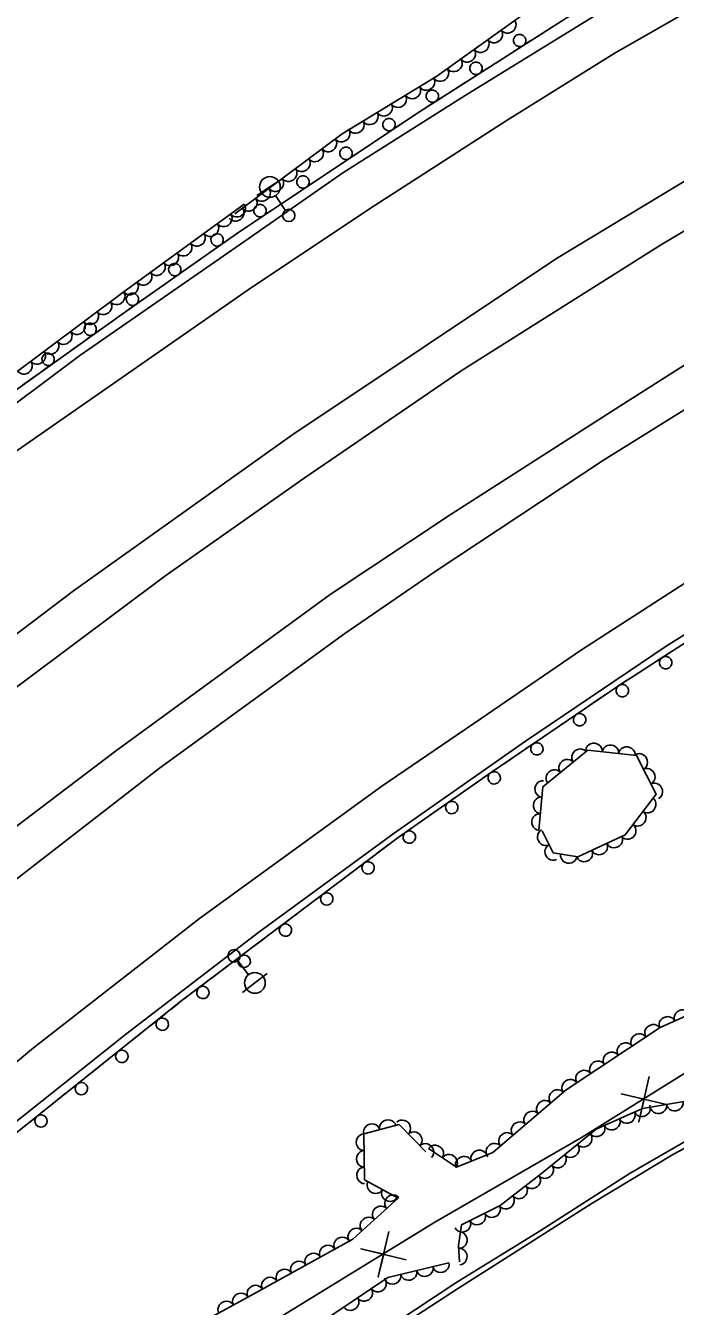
# Model space of a CAD drawing. Extents: x 1722896 to 1754269, y 648279 to 666297.
# Drawn here: x 1742665.5 to 1742822.6, y 651429.8 to 651739.3 of the extents above; entities that cross this region are included whole.
import ezdxf

# ---------------------------------------------------------------- set-up
doc = ezdxf.new("R2010")
doc.units = 0
for name, color, linetype in [('DESIGN - CENTERLINE - Proposed Text', 7, 'Continuous'), ('DESIGN - SCRATCH - User 1', 7, 'Continuous'), ('SURVEY - CENTERLINE - Preliminary Text', 7, 'Continuous'), ('SURVEY - DTM - Breaklines', 7, 'Continuous'), ('SURVEY - VEGETATION - Features with Text', 7, 'Continuous')]:
    doc.layers.add(name, color=color, linetype=linetype)

msp = doc.modelspace()

# ---------------------------------------------------------------- linework, layer by layer
at = {"layer": 'DESIGN - CENTERLINE - Proposed Text'}
for points in [[(1742764.41, 651450.17), (1742800.02, 651470.69), (1742848.99, 651501.21), (1742913.25, 651544.36), (1742965.33, 651580.91), (1743016.71, 651626.74), (1743051.08, 651655.9), (1743084.03, 651669.56), (1743158.65, 651699.91), (1743205.28, 651719.47), (1743303.31, 651760.1), (1743379.89, 651791.05), (1743435.3, 651814.95), (1743513.31, 651847.89)], [(1742821.24, 651483.91), (1742848.99, 651501.21), (1742860.36, 651508.85)], [(1742816.2, 651485.37), (1742813.73, 651474.4), (1742815.01, 651479.91), (1742809.5, 651481.19), (1742820.44, 651478.58)], [(1742764.41, 651450.17), (1742800.02, 651470.69), (1742807.57, 651475.4)], [(1742515.93, 651285.51), (1742547.87, 651303.67), (1742585.28, 651330.94), (1742638.25, 651366.83), (1742725.62, 651426.3), (1742764.41, 651450.17)], [(1742758.32, 651446.42), (1742764.41, 651450.17)], [(1742753.29, 651447.91), (1742750.76, 651436.96), (1742752.07, 651442.46), (1742746.56, 651443.77), (1742757.48, 651441.1)], [(1742702.72, 651410.71), (1742725.62, 651426.3), (1742744.6, 651437.98)]]:
    msp.add_lwpolyline(points, dxfattribs=at)
at = {"layer": 'DESIGN - SCRATCH - User 1'}
for points in [[(1743365.85, 651977.34), (1743332.79, 651966.42), (1743295.19, 651955.7), (1743248.55, 651942.05), (1743198.11, 651925.85), (1743163.63, 651914.49), (1743147.77, 651909.08), (1743105.66, 651892.59), (1743020.15, 651857.45), (1742984.3, 651841.33), (1742947.3, 651823.17), (1742893.81, 651795.58), (1742859.89, 651777.58), (1742850.32, 651773.45), (1742836.72, 651764.69), (1742796.21, 651741.15), (1742760.7, 651718.48), (1742717.06, 651689.37)], [(1742755.55, 651543.14), (1742778.41, 651559.09), (1742808.58, 651579.65), (1742833.65, 651595.81), (1742873.09, 651619.7), (1742905, 651638.15), (1742946.46, 651661.96), (1742971.38, 651675.21), (1742999.7, 651689.66), (1743049.04, 651713.51), (1743090.8, 651732.25), (1743127.05, 651748.06), (1743167.94, 651764.74), (1743190.81, 651773.2), (1743260.32, 651796.87), (1743296.61, 651807.93), (1743340.35, 651820.28), (1743393.86, 651833.93), (1743409.63, 651836.82), (1743434.84, 651843.26), (1743473.7, 651851.44), (1743517.78, 651859.73), (1743556.47, 651865.7)], [(1742790.98, 651737.81), (1742789, 651736.54)], [(1742792.96, 651739.07), (1742790.98, 651737.81)], [(1742787.65, 651735.68), (1742783.77, 651733.21)], [(1742780.44, 651731.08), (1742778.46, 651729.82)], [(1742782.42, 651732.35), (1742780.44, 651731.08)], [(1742777.11, 651728.96), (1742773.23, 651726.48)], [(1742771.88, 651725.62), (1742769.9, 651724.36)], [(1742766.57, 651722.23), (1742762.69, 651719.76)], [(1742769.9, 651724.36), (1742767.92, 651723.09)], [(1742761.34, 651718.9), (1742760.7, 651718.48), (1742759.38, 651717.61)], [(1742756.09, 651715.42), (1742752.27, 651712.86)], [(1742759.38, 651717.61), (1742757.43, 651716.3)], [(1742748.98, 651710.67), (1742747.03, 651709.37)], [(1742750.94, 651711.97), (1742748.98, 651710.67)], [(1742745.7, 651708.48), (1742741.87, 651705.93)], [(1742738.58, 651703.73), (1742736.63, 651702.43)], [(1742740.54, 651705.04), (1742738.58, 651703.73)], [(1742735.3, 651701.54), (1742731.47, 651698.99)], [(1742730.14, 651698.1), (1742728.19, 651696.8)], [(1742724.9, 651694.6), (1742721.07, 651692.05)], [(1742728.19, 651696.8), (1742726.23, 651695.49)], [(1742719.74, 651691.16), (1742717.79, 651689.86)], [(1742717.06, 651689.37), (1742688.87, 651669.61), (1742649.01, 651641.18), (1742618.65, 651617.46), (1742578.68, 651583.59)], [(1742714.54, 651687.61), (1742710.78, 651684.97)], [(1742717.79, 651689.86), (1742717.06, 651689.37), (1742715.85, 651688.53)], [(1742707.54, 651682.7), (1742705.62, 651681.35)], [(1742709.47, 651684.05), (1742707.54, 651682.7)], [(1742704.31, 651680.43), (1742700.54, 651677.79)], [(1742697.3, 651675.53), (1742695.38, 651674.18)], [(1742699.23, 651676.87), (1742697.3, 651675.53)], [(1742694.07, 651673.26), (1742690.3, 651670.62)], [(1742689, 651669.7), (1742688.87, 651669.61), (1742687.08, 651668.33)], [(1742683.86, 651666.04), (1742680.12, 651663.37)], [(1742687.08, 651668.33), (1742685.17, 651666.97)], [(1742676.9, 651661.08), (1742674.99, 651659.71)], [(1742678.82, 651662.44), (1742676.9, 651661.08)], [(1742673.69, 651658.78), (1742669.94, 651656.11)], [(1742666.73, 651653.82), (1742664.81, 651652.45)], [(1742668.64, 651655.18), (1742666.73, 651653.82)], [(1742817.51, 651585.4), (1742821.38, 651587.9)], [(1742812.22, 651581.99), (1742814.19, 651583.26)], [(1742814.19, 651583.26), (1742816.17, 651584.54)], [(1742807.04, 651578.59), (1742808.58, 651579.65), (1742810.87, 651581.12)], [(1742801.83, 651575.04), (1742803.77, 651576.37)], [(1742803.77, 651576.37), (1742805.71, 651577.69)], [(1742796.7, 651571.55), (1742800.51, 651574.14)], [(1742793.44, 651569.33), (1742795.38, 651570.65)], [(1742786.37, 651564.52), (1742790.18, 651567.1)], [(1742791.5, 651568.01), (1742793.44, 651569.33)], [(1742781.17, 651560.97), (1742783.11, 651562.29)], [(1742783.11, 651562.29), (1742785.05, 651563.61)], [(1742776.06, 651557.45), (1742778.41, 651559.09), (1742779.84, 651560.07)], [(1742770.89, 651553.85), (1742772.82, 651555.19)], [(1742772.82, 651555.19), (1742774.75, 651556.54)], [(1742765.81, 651550.3), (1742769.58, 651552.93)], [(1742762.57, 651548.04), (1742764.5, 651549.38)], [(1742755.56, 651543.15), (1742759.33, 651545.78)], [(1742760.64, 651546.7), (1742762.57, 651548.04)], [(1742504.25, 651331.24), (1742527.77, 651353.94), (1742554.64, 651378.11), (1742586.41, 651406.24), (1742626.18, 651440.52), (1742661.96, 651470.74), (1742703.38, 651503.79), (1742755.55, 651543.14)], [(1742752.4, 651540.77), (1742754.28, 651542.18)], [(1742750.53, 651539.35), (1742752.4, 651540.77)], [(1742745.58, 651535.62), (1742749.25, 651538.39)], [(1742740.55, 651531.83), (1742742.42, 651533.24)], [(1742742.42, 651533.24), (1742744.3, 651534.66)], [(1742735.6, 651528.09), (1742739.27, 651530.86)], [(1742732.45, 651525.71), (1742734.32, 651527.13)], [(1742730.57, 651524.3), (1742732.45, 651525.71)], [(1742725.62, 651520.56), (1742729.29, 651523.33)], [(1742720.59, 651516.77), (1742722.47, 651518.19)], [(1742722.47, 651518.19), (1742724.34, 651519.6)], [(1742715.64, 651513.04), (1742719.31, 651515.81)], [(1742712.49, 651510.66), (1742714.36, 651512.07)], [(1742705.66, 651505.51), (1742709.33, 651508.28)], [(1742710.61, 651509.24), (1742712.49, 651510.66)], [(1742700.69, 651501.64), (1742702.53, 651503.11)], [(1742702.53, 651503.11), (1742703.38, 651503.79), (1742704.38, 651504.55)], [(1742695.84, 651497.77), (1742699.44, 651500.64)], [(1742692.76, 651495.31), (1742694.59, 651496.78)], [(1742686.07, 651489.98), (1742689.67, 651492.85)], [(1742690.92, 651493.84), (1742692.76, 651495.31)], [(1742681.15, 651486.05), (1742682.99, 651487.51)], [(1742682.99, 651487.51), (1742684.82, 651488.98)], [(1742676.3, 651482.18), (1742679.9, 651485.05)], [(1742673.22, 651479.72), (1742675.05, 651481.18)], [(1742666.53, 651474.38), (1742670.13, 651477.25)], [(1742671.38, 651478.25), (1742673.22, 651479.72)]]:
    msp.add_lwpolyline(points, dxfattribs=at)
for centre, start, end in [((1742784.92, 651735.72), 55.8015, 55.7917), ((1742774.38, 651729), 55.8015, 55.7917), ((1742763.84, 651722.27), 55.8015, 55.7917), ((1742753.37, 651715.4), 56.9681, 56.9582), ((1742742.97, 651708.46), 56.9681, 56.9582), ((1742732.57, 651701.53), 56.9681, 56.9582), ((1742722.17, 651694.59), 56.9681, 56.9582), ((1742711.82, 651687.53), 58.2958, 58.286), ((1742701.58, 651680.35), 58.2958, 58.286), ((1742691.35, 651673.18), 58.2958, 58.286), ((1742681.14, 651665.94), 58.7613, 58.7515), ((1742670.96, 651658.68), 58.7613, 58.7515), ((1742820.24, 651585.38), 236.0809, 236.0711), ((1742809.74, 651578.6), 236.0809, 236.0711), ((1742799.43, 651571.6), 237.5219, 237.512), ((1742789.1, 651564.56), 237.5219, 237.512), ((1742778.79, 651557.53), 238.1635, 238.1537), ((1742768.53, 651550.37), 238.1635, 238.1537), ((1742758.28, 651543.22), 238.1635, 238.1537), ((1742748.3, 651535.79), 240.2904, 240.2806), ((1742738.32, 651528.27), 240.2904, 240.2806), ((1742728.34, 651520.74), 240.2904, 240.2806), ((1742718.36, 651513.21), 240.2904, 240.2806), ((1742708.38, 651505.68), 240.2904, 240.2806), ((1742698.56, 651498.02), 241.8498, 241.84), ((1742688.79, 651490.23), 241.8498, 241.84), ((1742679.02, 651482.43), 241.8498, 241.84), ((1742669.25, 651474.63), 241.8498, 241.84)]:
    msp.add_arc(centre, 1.5, start, end, dxfattribs=at)
at = {"layer": 'SURVEY - CENTERLINE - Preliminary Text'}
for points in [[(1743739.5, 651978.58), (1743679.01, 651974.91), (1743622.71, 651969.23), (1743572.43, 651963.4), (1743519.45, 651955.92), (1743471.96, 651948.17), (1743429.05, 651939.5), (1743385.01, 651929.51), (1743338.73, 651918.36), (1743284.73, 651903.06), (1743239.37, 651889.02), (1743191.84, 651873.3), (1743141.97, 651855.15), (1743078.32, 651829.85), (1743022.91, 651805.7), (1742968.99, 651780.4), (1742918.15, 651754.44), (1742878.3, 651732.61), (1742836.55, 651708.83), (1742793.81, 651683.04), (1742729.85, 651640.34)], [(1743745.59, 651968.56), (1743702.2, 651966.48), (1743661.64, 651962.8), (1743624.91, 651958.75), (1743587.39, 651954.5), (1743548.68, 651949.41), (1743511.11, 651944.13), (1743467.3, 651936.28), (1743416.97, 651926.05), (1743359.97, 651912.6), (1743317.49, 651901.43), (1743273.57, 651888.54), (1743200.78, 651865.49), (1743162.5, 651851.7), (1743116, 651833.85), (1743075.19, 651817.15), (1743046.65, 651804.71), (1742999.1, 651783.58), (1742946.09, 651756.96), (1742901.45, 651733.16), (1742857.56, 651709.19), (1742819.18, 651686.44), (1742770.8, 651655.86), (1742732.89, 651629.95)], [(1742739.16, 651601.84), (1742768.42, 651621.3), (1742809.14, 651647.39), (1742850.01, 651673.28), (1742889.56, 651696.34), (1742926.03, 651716.64), (1742967.88, 651738.94), (1743003.87, 651756.69), (1743053.93, 651780.07), (1743109.26, 651804.15), (1743147.66, 651819.4), (1743198.14, 651837.65), (1743250.32, 651854.71), (1743286.88, 651866.11), (1743334.42, 651879.14), (1743390.79, 651893.38), (1743436.41, 651903.65), (1743483.49, 651913.07), (1743525.14, 651920.01), (1743574.47, 651927.62), (1743632.88, 651934.34), (1743702.3, 651939.85), (1743751.26, 651942.93)], [(1742742.71, 651592.46), (1742764.5, 651607.4), (1742805.2, 651634.28), (1742840.42, 651656.19), (1742874.14, 651676.6), (1742907.07, 651695.07), (1742940.05, 651712.77), (1742986.34, 651736.62), (1743024.11, 651754.68), (1743082.9, 651781.61), (1743133.72, 651802.88), (1743172.13, 651817.62), (1743214.38, 651832.08), (1743262.78, 651847.99), (1743300.68, 651859.4), (1743341.66, 651870.2), (1743403.99, 651886.11), (1743447.4, 651895.51), (1743501.72, 651905.51), (1743577.86, 651917.18), (1743635.43, 651923.88), (1743689.08, 651928.99), (1743737.38, 651931.93)], [(1742720.16, 651676.04), (1742749.8, 651695.73), (1742781.88, 651716.47), (1742807.75, 651732.58), (1742843.18, 651752.86), (1742886.17, 651777.08), (1742924.71, 651797.25), (1742967.57, 651818.87), (1743010.4, 651838.76), (1743055.27, 651858.66), (1743095.73, 651874.85), (1743150.2, 651895.53)], [(1742717.45, 651686.49), (1742742.22, 651703.77), (1742771.76, 651722.45), (1742806.94, 651744.06), (1742838.97, 651762.92), (1742873.15, 651782.14), (1742913.01, 651803.23), (1742955.63, 651824.85), (1742984.23, 651838.09), (1743023.99, 651856.56), (1743077.43, 651879.1), (1743116.86, 651894.33)], [(1743775.32, 651887.04), (1743726.68, 651884.9), (1743682.05, 651882.08), (1743629.57, 651877.17), (1743580.41, 651870.98), (1743533.4, 651864.29), (1743482.54, 651855.46), (1743435.93, 651846.31), (1743385.71, 651834.37), (1743332.91, 651820.63), (1743283.43, 651805.98), (1743250.49, 651795.46), (1743178.24, 651770.72), (1743138.01, 651754.94), (1743096.4, 651737.53), (1743053.24, 651717.89), (1743001.73, 651692.94), (1742946.09, 651663.7), (1742875.96, 651624.11), (1742820.34, 651589.33), (1742786.33, 651566.37), (1742754.64, 651544.14)], [(1742751.63, 651555.54), (1742775.39, 651571.7), (1742799.87, 651588.51), (1742829.87, 651607.84), (1742859.76, 651626.49), (1742900.68, 651650.64), (1742942.49, 651674.19), (1742972.64, 651689.84), (1743010.72, 651709.27), (1743057.51, 651731.35), (1743098.85, 651749.72), (1743149, 651770.89)], [(1742578.72, 651582.56), (1742615.57, 651612.19), (1742653.79, 651641.08), (1742678.65, 651659.57), (1742717.45, 651686.49)], [(1742510.38, 651513.93), (1742548.81, 651547.01), (1742612.67, 651598.37), (1742663.76, 651636.81), (1742720.16, 651676.04)], [(1742503.86, 651460.45), (1742543.36, 651495.59), (1742590.94, 651535.74), (1742629.38, 651566.64), (1742677.08, 651602.7), (1742729.85, 651640.34)], [(1742732.89, 651629.95), (1742699.18, 651606.26), (1742665.24, 651580.92), (1742625.37, 651550.92), (1742585.28, 651517.77), (1742538.58, 651478.21), (1742501.78, 651443.71)], [(1742496.4, 651401.3), (1742539.37, 651441.61), (1742593.13, 651489.46), (1742646.12, 651532.82), (1742687.24, 651563.99), (1742739.16, 651601.84)], [(1742494.46, 651384.05), (1742529.91, 651419.04), (1742578.87, 651464.15), (1742625.72, 651503.96), (1742697.87, 651559.88), (1742742.71, 651592.46)], [(1742488.69, 651329.33), (1742526.18, 651366.87), (1742569.22, 651408.29), (1742602.5, 651438.23), (1742667.44, 651492.3), (1742707.55, 651523.56), (1742751.63, 651555.54)], [(1742754.64, 651544.14), (1742721.93, 651520.29), (1742689.68, 651495.55), (1742659.03, 651471.19), (1742630.16, 651447.2), (1742597.93, 651419.08), (1742566.52, 651391.12), (1742522.92, 651350.9), (1742501.96, 651331.23)], [(1742769.55, 651435.53), (1742789.86, 651448.09), (1742811.63, 651461.99), (1742824.79, 651469.61), (1742834.96, 651475.54), (1742857.49, 651486.47), (1742870.24, 651491.54), (1742888.34, 651498.46), (1742911.32, 651506.32), (1742936.88, 651513.64), (1742953.9, 651517.79), (1742975.53, 651522.2)], [(1742770.15, 651434.24), (1742802.21, 651454.63), (1742822.11, 651466.64), (1742850.7, 651481.78), (1742868.9, 651489.74), (1742904.31, 651502.69), (1742933.58, 651511.1), (1742958.11, 651517.04), (1742971.98, 651519.79)], [(1742770.15, 651434.24), (1742749.82, 651421.05), (1742711.87, 651396.62), (1742659.66, 651363.68), (1742594.81, 651322.66), (1742572.59, 651308.94), (1742561.24, 651301.36), (1742540.06, 651288.8), (1742527.51, 651283.39), (1742511.07, 651277.64), (1742496.4, 651274.18), (1742486.53, 651273.48), (1742474.52, 651275.83), (1742470.08, 651277.14), (1742459.88, 651284.79)], [(1742769.55, 651435.53), (1742739.3, 651415.58), (1742705.56, 651394.42), (1742660.02, 651365.31), (1742596.34, 651325.13), (1742555.54, 651299.41), (1742539.75, 651290.52), (1742531.32, 651286.45), (1742512.01, 651279.14), (1742499.14, 651275.94), (1742493.64, 651275.11), (1742483.91, 651275.2), (1742470.98, 651278.68), (1742460.98, 651286.01)]]:
    msp.add_lwpolyline(points, dxfattribs=at)
at = {"layer": 'SURVEY - DTM - Breaklines'}
for p, q in [((1742724.57, 651700.33), (1742721.44, 651698.25)), ((1742724.57, 651700.33), (1742727.69, 651702.4)), ((1742728.3, 651694.7), (1742725.95, 651698.24)), ((1742716.82, 651513.34), (1742719.42, 651509.98)), ((1742720.95, 651508), (1742723.92, 651510.3)), ((1742720.95, 651508), (1742717.99, 651505.71))]:
    msp.add_line(p, q, dxfattribs=at)
for centre, radius in [((1742724.57, 651700.33), 2.5), ((1742729.13, 651693.45), 1.5), ((1742715.91, 651514.53), 1.5), ((1742720.95, 651508), 2.5)]:
    msp.add_circle(centre, radius, dxfattribs=at)
at = {"layer": 'SURVEY - VEGETATION - Features with Text'}
for points in [[(1743123.86, 651904.86), (1743098.02, 651894.27), (1743074.82, 651885.65), (1743039.13, 651871.33), (1743005.51, 651855.39), (1742980.74, 651845.09), (1742958.98, 651837.03), (1742942.61, 651831.97), (1742937.41, 651826.72), (1742935.8, 651822.24), (1742924.75, 651814.29), (1742903.74, 651805.73), (1742871.36, 651789.53), (1742842.39, 651775.95), (1742817.94, 651760.82), (1742788.57, 651744.04), (1742764.92, 651727.12), (1742742.03, 651713.19), (1742716.08, 651693.8)], [(1742718.32, 651696.18), (1742688.99, 651674.83), (1742661.24, 651654.04), (1742631.77, 651631.04), (1742606.34, 651613.83), (1742585.43, 651594.15), (1742574.29, 651582.07), (1742546.72, 651562.5), (1742518.13, 651538.03), (1742498.54, 651519.39), (1742506.29, 651559.7), (1742505.92, 651590.43), (1742507.82, 651643.95), (1742510.2, 651661.6), (1742550.54, 651675.93), (1742575.63, 651688.7), (1742603.54, 651729.08), (1742635, 651742.78), (1742659.39, 651759.26), (1742671.85, 651772.36)], [(1742762.94, 651467.97), (1742769.67, 651463.45), (1742778.49, 651467.05), (1742796.19, 651482.13), (1742818.88, 651497.18), (1742835.09, 651504.5), (1742854.22, 651516.79), (1742885.17, 651534.7), (1742905.11, 651548.5), (1742917.77, 651557.52), (1742945.21, 651575.45), (1742948.29, 651576.68)], [(1742945.76, 651576.04), (1742949.3, 651576.08), (1742950.12, 651572.38), (1742922.23, 651551.35), (1742893.07, 651532.4), (1742880.81, 651518.53), (1742871.45, 651514.38), (1742856.36, 651508.17), (1742845.04, 651500.72), (1742847.09, 651494.05), (1742848.71, 651487.76), (1742845.94, 651481.62), (1742832.89, 651475.18), (1742825.21, 651479.39), (1742814.61, 651477.65), (1742803.41, 651472.67), (1742790.24, 651461.94), (1742780.24, 651454.19), (1742770.89, 651449.56), (1742770.19, 651444.51), (1742770.41, 651440.6)], [(1742789.58, 651544.91), (1742790.55, 651555.38), (1742801.45, 651564.2), (1742813.17, 651562.91), (1742817.92, 651553.61), (1742810.46, 651543.76), (1742799, 651538.44), (1742793.02, 651539.43), (1742790.35, 651544.74)], [(1742474.91, 651300.2), (1742485.19, 651307.2), (1742499.34, 651319.58), (1742507.45, 651329.18), (1742526.06, 651319.34), (1742539.84, 651312.25), (1742550.36, 651311.58), (1742573.78, 651328.27), (1742599.02, 651346.2), (1742612.97, 651363.7), (1742624.94, 651369.01), (1742648.47, 651381.17), (1742679.35, 651403.37), (1742702.02, 651422.65), (1742720.84, 651432.91), (1742744.58, 651446.04), (1742755.54, 651455.99), (1742747.46, 651460.44), (1742747.3, 651471.54), (1742755.81, 651473.75), (1742762.24, 651467.21)], [(1742767.85, 651440.35), (1742753.06, 651436.81), (1742731.86, 651422.52), (1742702.76, 651403.21), (1742700.23, 651392.17), (1742686.99, 651384.27), (1742665.05, 651380.27), (1742638.26, 651362.45), (1742626.25, 651351.83), (1742627.64, 651346.47), (1742610.73, 651336.04), (1742596.72, 651334.41), (1742573.12, 651315.74), (1742551.59, 651299.99), (1742536.48, 651290.45), (1742517.63, 651283.84), (1742512.42, 651285.12), (1742491.81, 651280.85), (1742474.43, 651285.61), (1742465.95, 651290.21)]]:
    msp.add_lwpolyline(points, dxfattribs=at)
for centre, major_axis in [((1742782.1, 651739.41), (-1.63, -1.16)), ((1742778.85, 651737.08), (-1.63, -1.16)), ((1742775.59, 651734.75), (-1.63, -1.16)), ((1742769.09, 651730.1), (-1.63, -1.16)), ((1742772.34, 651732.42), (-1.63, -1.16)), ((1742765.83, 651727.77), (-1.63, -1.16)), ((1742762.46, 651725.62), (-1.71, -1.04)), ((1742755.63, 651721.46), (-1.71, -1.04)), ((1742759.04, 651723.54), (-1.71, -1.04)), ((1742752.21, 651719.38), (-1.71, -1.04)), ((1742745.38, 651715.23), (-1.71, -1.04)), ((1742748.79, 651717.31), (-1.71, -1.04)), ((1742741.96, 651713.14), (-1.6, -1.2)), ((1742735.55, 651708.35), (-1.6, -1.2)), ((1742738.76, 651710.75), (-1.6, -1.2)), ((1742732.35, 651705.96), (-1.6, -1.2)), ((1742729.14, 651703.56), (-1.6, -1.2)), ((1742722.74, 651698.78), (-1.6, -1.2)), ((1742725.94, 651701.17), (-1.6, -1.2)), ((1742719.53, 651696.38), (-1.6, -1.2)), ((1742713.47, 651692.65), (-1.62, -1.18)), ((1742716.33, 651693.99), (-1.6, -1.2)), ((1742716.71, 651695), (-1.62, -1.18)), ((1742710.24, 651690.29), (-1.62, -1.18)), ((1742707.01, 651687.94), (-1.62, -1.18)), ((1742703.77, 651685.58), (-1.62, -1.18)), ((1742697.3, 651680.88), (-1.62, -1.18)), ((1742700.54, 651683.23), (-1.62, -1.18)), ((1742694.07, 651678.52), (-1.62, -1.18)), ((1742690.83, 651676.17), (-1.62, -1.18)), ((1742684.41, 651671.4), (-1.6, -1.2)), ((1742687.61, 651673.8), (-1.6, -1.2)), ((1742681.21, 651669), (-1.6, -1.2)), ((1742678.01, 651666.6), (-1.6, -1.2)), ((1742671.61, 651661.81), (-1.6, -1.2)), ((1742674.81, 651664.21), (-1.6, -1.2)), ((1742668.4, 651659.41), (-1.6, -1.2)), ((1742665.2, 651657.01), (-1.6, -1.2)), ((1742799.48, 651562.61), (1.55, 1.26)), ((1742802.9, 651564.04), (1.99, -0.22)), ((1742806.88, 651563.6), (1.99, -0.22)), ((1742810.85, 651563.16), (1.99, -0.22)), ((1742796.37, 651560.09), (1.55, 1.26)), ((1742813.93, 651561.42), (0.91, -1.78)), ((1742793.26, 651557.57), (1.55, 1.26)), ((1742815.75, 651557.86), (0.91, -1.78)), ((1742790.5, 651554.87), (0.18, 1.99)), ((1742817.57, 651554.3), (0.91, -1.78)), ((1742790.13, 651550.89), (0.18, 1.99)), ((1742815.97, 651551.04), (-1.21, -1.59)), ((1742789.76, 651546.9), (0.18, 1.99)), ((1742813.56, 651547.85), (-1.21, -1.59)), ((1742811.14, 651544.66), (-1.21, -1.59)), ((1742791.14, 651543.16), (-0.9, 1.79)), ((1742807.85, 651542.55), (-1.81, -0.84)), ((1742792.94, 651539.59), (-0.9, 1.79)), ((1742796.79, 651538.8), (-1.97, 0.33)), ((1742800.6, 651539.18), (-1.81, -0.84)), ((1742804.23, 651540.86), (-1.81, -0.84)), ((1742820.6, 651497.96), (1.82, 0.82)), ((1742824.24, 651499.6), (1.82, 0.82)), ((1742813.78, 651493.8), (1.67, 1.11)), ((1742817.12, 651496.01), (1.67, 1.11)), ((1742810.45, 651491.59), (1.67, 1.11)), ((1742807.12, 651489.38), (1.67, 1.11)), ((1742800.45, 651484.96), (1.67, 1.11)), ((1742803.78, 651487.17), (1.67, 1.11)), ((1742797.12, 651482.75), (1.67, 1.11)), ((1742793.99, 651480.26), (1.52, 1.3)), ((1742787.9, 651475.07), (1.52, 1.3)), ((1742790.95, 651477.66), (1.52, 1.3)), ((1742814.55, 651477.62), (-1.83, -0.81)), ((1742818.49, 651478.29), (-1.97, -0.32)), ((1742822.44, 651478.94), (-1.97, -0.32)), ((1742749.19, 651472.03), (1.94, 0.5)), ((1742753.06, 651473.03), (1.94, 0.5)), ((1742756.62, 651472.92), (1.4, -1.43)), ((1742784.86, 651472.48), (1.52, 1.3)), ((1742807.24, 651474.37), (-1.83, -0.81)), ((1742810.89, 651476), (-1.83, -0.81)), ((1742747.33, 651469.49), (-0.03, 2)), ((1742759.43, 651470.07), (1.4, -1.43)), ((1742781.81, 651469.88), (1.52, 1.3)), ((1742800.46, 651470.26), (-1.55, -1.26)), ((1742803.58, 651472.75), (-1.83, -0.81)), ((1742762.23, 651467.22), (1.4, -1.43)), ((1742764.6, 651466.86), (1.66, -1.12)), ((1742775.13, 651465.68), (1.85, 0.76)), ((1742778.77, 651467.29), (1.52, 1.3)), ((1742797.35, 651467.74), (-1.55, -1.26)), ((1742747.39, 651465.49), (-0.03, 2)), ((1742767.92, 651464.63), (1.66, -1.12)), ((1742771.42, 651464.17), (1.85, 0.76)), ((1742794.25, 651465.21), (-1.55, -1.26)), ((1742747.44, 651461.49), (-0.03, 2)), ((1742791.15, 651462.69), (-1.55, -1.26)), ((1742750.04, 651459.01), (-1.75, 0.96)), ((1742784.85, 651457.76), (-1.58, -1.23)), ((1742788.01, 651460.21), (-1.58, -1.23)), ((1742753.54, 651457.09), (-1.75, 0.96)), ((1742754.26, 651454.83), (1.48, 1.34)), ((1742781.69, 651455.31), (-1.58, -1.23)), ((1742751.3, 651452.14), (1.48, 1.34)), ((1742778.3, 651453.22), (-1.79, -0.89)), ((1742748.34, 651449.46), (1.48, 1.34)), ((1742771.13, 651449.67), (-1.79, -0.89)), ((1742774.71, 651451.45), (-1.79, -0.89)), ((1742742.02, 651444.63), (1.75, 0.97)), ((1742745.38, 651446.77), (1.48, 1.34)), ((1742770.38, 651445.85), (-0.27, -1.98)), ((1742738.52, 651442.69), (1.75, 0.97)), ((1742770.34, 651441.87), (0.11, -2)), ((1742731.52, 651438.82), (1.75, 0.97)), ((1742735.02, 651440.75), (1.75, 0.97)), ((1742765.9, 651439.89), (-1.94, -0.47)), ((1742724.52, 651434.94), (1.75, 0.97)), ((1742728.02, 651436.88), (1.75, 0.97)), ((1742754.23, 651437.09), (-1.94, -0.47)), ((1742758.12, 651438.02), (-1.94, -0.47)), ((1742762.01, 651438.95), (-1.94, -0.47)), ((1742721.02, 651433.01), (1.75, 0.97)), ((1742747.43, 651433.01), (-1.66, -1.12)), ((1742750.74, 651435.25), (-1.66, -1.12)), ((1742714, 651429.18), (1.76, 0.96)), ((1742717.51, 651431.09), (1.76, 0.96)), ((1742744.11, 651430.78), (-1.66, -1.12))]:
    msp.add_ellipse(centre, major_axis=major_axis, ratio=0.940188, start_param=0, end_param=3.141593, dxfattribs=at)

doc.saveas('drawing.dxf')
